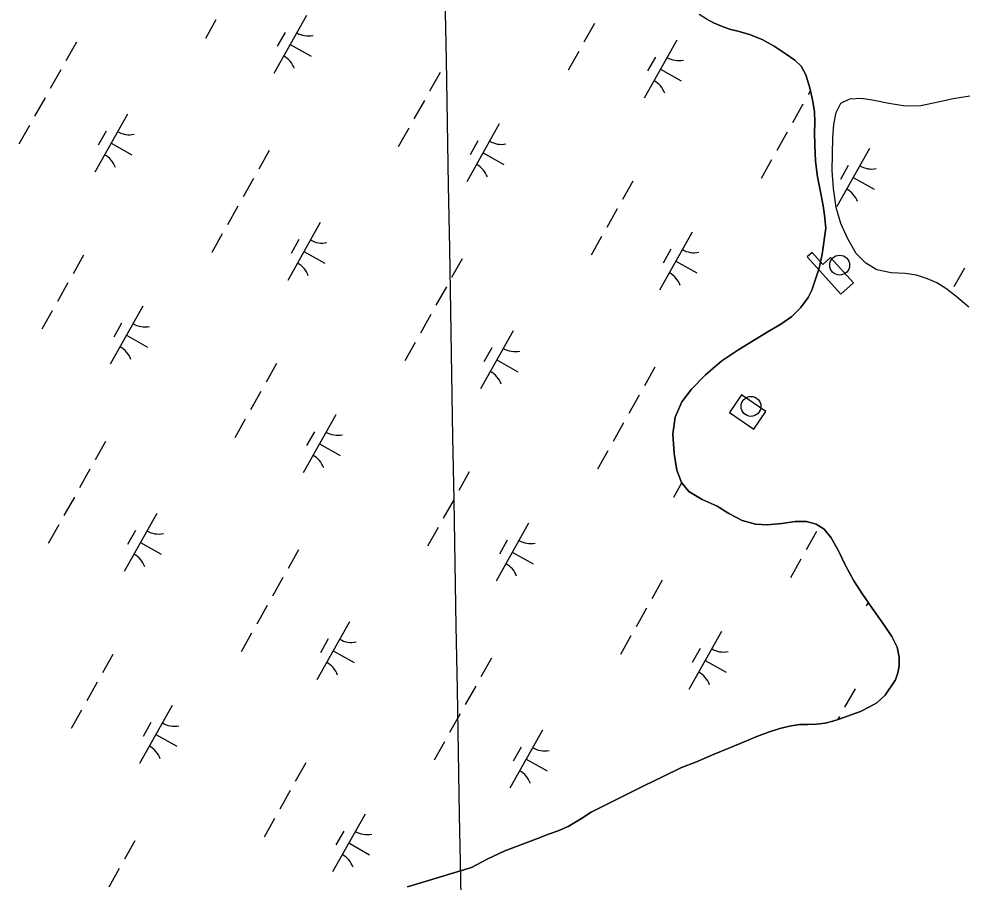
# Model space of a CAD drawing. Extents: x 3913936 to 3933962, y 195330 to 217741.
# Drawn here: x 3919646 to 3920359, y 200815 to 201464 of the extents above; entities that cross this region are included whole.
import ezdxf

# ---------------------------------------------------------------- set-up
doc = ezdxf.new("R2010")
doc.units = 0
for name, color, linetype in [('V-CHAN-DOCK', 7, 'Continuous'), ('V-DOMW-TANK', 7, 'Continuous'), ('V-GRID-MAJR', 7, 'Continuous'), ('V-TOPO-SHOR', 7, 'Continuous'), ('V-WETL-SWMP', 7, 'Continuous')]:
    doc.layers.add(name, color=color, linetype=linetype)

msp = doc.modelspace()

# ---------------------------------------------------------------- linework, layer by layer
at = {"layer": 'V-CHAN-DOCK'}
for points in [[(3920243.19, 201280.31), (3920263.78, 201257.51), (3920273.11, 201265.93), (3920255.94, 201284.94), (3920250.22, 201279.77), (3920242.07, 201288.79), (3920238.47, 201285.53)], [(3920179.95, 201168.53), (3920198.33, 201156.03), (3920207.39, 201169.34), (3920189, 201181.84)]]:
    msp.add_lwpolyline(points, close=True, dxfattribs=at)
at = {"layer": 'V-DOMW-TANK'}
for centre in [(3920262.79, 201279.31), (3920196.13, 201173.09)]:
    msp.add_circle(centre, 7.5, dxfattribs=at)
at = {"layer": 'V-GRID-MAJR'}
msp.add_spline([(3920014.7, 198709.06), (3920000.19, 199540.18), (3919894.41, 205600.25), (3919878.24, 206526.86)], degree=3, dxfattribs=at)
at = {"layer": 'V-TOPO-SHOR'}
for points in [[(3920187.17, 201455.03), (3920180.03, 201456.73), (3920173.84, 201458.95), (3920167.98, 201461.6), (3920162.48, 201464.42), (3920157.14, 201467.67)], [(3920296.97, 200955.87), (3920304.67, 200967.5), (3920306.64, 200972.74), (3920307.48, 200978.08), (3920307.46, 200984.52), (3920306.06, 200992.08), (3920301.92, 200999.98), (3920295.79, 201009.42), (3920287.25, 201021.34), (3920279.91, 201031.81), (3920273.52, 201042.02), (3920266.87, 201053.95), (3920261.86, 201064.42), (3920256.33, 201074.29), (3920251.15, 201080.64), (3920245.12, 201084.4), (3920237.81, 201086.44), (3920229.39, 201086.42), (3920219.34, 201085.02), (3920208.16, 201083.95), (3920199.4, 201084.62), (3920189.5, 201087.17), (3920179.35, 201092.47), (3920170.65, 201098.12), (3920159.55, 201103.07), (3920149.3, 201109.06), (3920143.95, 201115.92), (3920140.4, 201125.11), (3920138.31, 201137.74), (3920137.49, 201152.43), (3920139.09, 201164.99), (3920144.11, 201176.63), (3920151.32, 201186.07), (3920161.83, 201196.93), (3920174.28, 201207.45), (3920187.07, 201215.99), (3920199.25, 201223.5), (3920209.63, 201229.55), (3920218.64, 201234.99), (3920226.96, 201240.6), (3920233.48, 201247.32), (3920239.22, 201254.99), (3920241.87, 201260.5), (3920247.32, 201277.1), (3920249.53, 201287.68), (3920252.48, 201307.11), (3920251.51, 201316.91), (3920250.28, 201323.96), (3920248.63, 201333.06), (3920246.18, 201345.69), (3920244.6, 201357.46), (3920244.14, 201369.67), (3920243.94, 201378.69), (3920244.09, 201386.51), (3920243.81, 201394.94), (3920242.41, 201403.53), (3920240.41, 201412.72), (3920237.38, 201422.34), (3920233.75, 201428.95), (3920229.01, 201433.49), (3920221.94, 201438.54), (3920213.51, 201443.85), (3920204.47, 201448.89), (3920194.91, 201452.82), (3920187.17, 201455.03)], [(3920360, 201247.63), (3920350.18, 201255.86), (3920342.52, 201261.76), (3920335.89, 201266.12), (3920328.83, 201269.11), (3920320.5, 201271.67), (3920312.07, 201272.93), (3920301.42, 201273.59), (3920290.76, 201275.88), (3920282.5, 201280.75), (3920275.26, 201288.12), (3920269.04, 201299.01), (3920263.77, 201310.68), (3920260.22, 201322.61), (3920258.12, 201336.87), (3920257.22, 201350.44), (3920257.58, 201375.1), (3920258.5, 201384.98), (3920260.19, 201394.18), (3920263.69, 201401.06), (3920270.47, 201404.34), (3920279.32, 201404.97), (3920288.77, 201403.36), (3920299.77, 201400.99), (3920312.24, 201399.05), (3920323.83, 201399.34), (3920335.68, 201401.77), (3920348.13, 201404.64), (3920360.58, 201406.65)], [(3919937.77, 200811.68), (3919985.99, 200826.28), (3919997.79, 200832.64), (3920010.95, 200838.76), (3920034.28, 200847.72), (3920043.94, 200851.34), (3920051.13, 200853.84), (3920058.56, 200857.29), (3920068.73, 200863.13), (3920076.08, 200868.03), (3920105.64, 200882.75), (3920116.15, 200888), (3920129.48, 200894.62), (3920143.33, 200901.17), (3920155.12, 200905.82), (3920168.55, 200911.59), (3920180.85, 200916.59), (3920191.11, 200920.81), (3920200.6, 200924.94), (3920209.4, 200928.14), (3920217.78, 200930.9), (3920224.97, 200932.71), (3920232.67, 200933.85), (3920238.83, 200933.95), (3920245.41, 200934.23), (3920251.83, 200934.93), (3920257.64, 200936.31), (3920261.75, 200937.61), (3920278.5, 200943.65), (3920285.25, 200947.09), (3920290.64, 200950.27), (3920296.97, 200955.87)]]:
    msp.add_lwpolyline(points, dxfattribs=at)
at = {"layer": 'V-WETL-SWMP'}
for p, q in [((3919793.82, 201463.75), (3919785.98, 201449.8)), ((3919861.92, 201467.11), (3919837.42, 201423.52)), ((3920078.36, 201460.91), (3920070.52, 201446.96)), ((3920162.48, 201464.42), (3920167.98, 201461.6)), ((3920167.98, 201461.6), (3920173.84, 201458.95)), ((3919845.88, 201454.33), (3919840, 201443.87)), ((3920173.84, 201458.95), (3920180.03, 201456.73)), ((3920180.03, 201456.73), (3920187.17, 201455.03)), ((3920187.17, 201455.03), (3920194.91, 201452.82)), ((3919688.91, 201447.01), (3919681.07, 201433.06)), ((3920140.28, 201448.56), (3920115.78, 201404.97)), ((3920194.91, 201452.82), (3920204.47, 201448.89)), ((3920204.47, 201448.89), (3920213.5, 201443.85)), ((3919849.67, 201445.32), (3919865.36, 201436.49)), ((3920066.6, 201439.99), (3920058.76, 201426.04)), ((3920213.5, 201443.85), (3920221.94, 201438.54)), ((3920124.25, 201435.78), (3920118.37, 201425.32)), ((3920221.94, 201438.54), (3920229.01, 201433.49)), ((3920229.01, 201433.49), (3920233.75, 201428.95)), ((3919677.15, 201426.09), (3919669.31, 201412.14)), ((3920128.03, 201426.77), (3920143.72, 201417.95)), ((3920233.75, 201428.95), (3920237.38, 201422.34)), ((3919962.34, 201424.08), (3919954.5, 201410.14)), ((3920237.38, 201422.34), (3920240.41, 201412.72)), ((3920240.41, 201412.72), (3920242.41, 201403.53)), ((3919665.39, 201405.17), (3919657.55, 201391.22)), ((3920240.88, 201410.57), (3920239.04, 201407.3)), ((3919950.58, 201403.16), (3919942.74, 201389.21)), ((3920235.12, 201400.32), (3920227.27, 201386.38)), ((3920242.41, 201403.53), (3920243.81, 201394.94)), ((3919727.31, 201392.82), (3919702.81, 201349.23)), ((3920243.81, 201394.94), (3920244.09, 201386.51)), ((3919653.63, 201384.25), (3919645.79, 201370.3)), ((3919938.82, 201382.24), (3919930.98, 201368.29)), ((3920006.92, 201385.6), (3919982.41, 201342.01)), ((3920244.09, 201386.51), (3920243.94, 201378.69)), ((3919711.28, 201380.04), (3919705.4, 201369.58)), ((3920223.35, 201379.4), (3920215.51, 201365.45)), ((3920243.94, 201378.69), (3920244.14, 201369.67)), ((3919715.06, 201371.02), (3919730.75, 201362.2)), ((3919990.88, 201372.82), (3919985, 201362.36)), ((3920244.14, 201369.67), (3920244.6, 201357.46)), ((3919833.91, 201365.5), (3919826.07, 201351.56)), ((3919994.67, 201363.81), (3920010.36, 201354.99)), ((3920285.28, 201367.05), (3920260.78, 201323.46)), ((3920211.59, 201358.48), (3920203.75, 201344.53)), ((3920244.6, 201357.46), (3920246.18, 201345.69)), ((3920269.25, 201354.27), (3920263.37, 201343.81)), ((3919822.15, 201344.58), (3919814.31, 201330.63)), ((3920107.34, 201342.57), (3920099.5, 201328.63)), ((3920246.18, 201345.69), (3920248.63, 201333.06)), ((3920273.03, 201345.26), (3920288.72, 201336.44)), ((3920248.63, 201333.06), (3920250.28, 201323.96)), ((3919810.39, 201323.66), (3919802.55, 201309.71)), ((3920095.58, 201321.65), (3920087.74, 201307.71)), ((3920250.28, 201323.96), (3920251.51, 201316.91)), ((3919872.31, 201311.31), (3919847.81, 201267.72)), ((3920251.51, 201316.91), (3920252.48, 201307.11)), ((3920151.91, 201304.09), (3920127.41, 201260.5)), ((3920252.48, 201307.11), (3920249.53, 201287.68)), ((3919798.62, 201302.74), (3919790.78, 201288.79)), ((3919856.28, 201298.53), (3919850.4, 201288.07)), ((3920083.82, 201300.73), (3920075.98, 201286.78)), ((3919860.06, 201289.52), (3919875.75, 201280.7)), ((3920135.88, 201291.31), (3920130, 201280.85)), ((3919694.37, 201286.83), (3919686.53, 201272.89)), ((3919978.9, 201283.99), (3919971.06, 201270.05)), ((3920139.66, 201282.3), (3920155.35, 201273.48)), ((3920249.53, 201287.68), (3920247.32, 201277.1)), ((3920247.32, 201277.1), (3920241.87, 201260.5)), ((3920356.59, 201276.97), (3920348.75, 201263.02)), ((3919682.61, 201265.91), (3919674.77, 201251.97)), ((3919967.14, 201263.07), (3919959.3, 201249.13)), ((3920239.22, 201254.99), (3920233.48, 201247.32)), ((3920241.87, 201260.5), (3920239.22, 201254.99)), ((3919738.94, 201248.35), (3919714.44, 201204.76)), ((3920233.48, 201247.32), (3920226.96, 201240.6)), ((3919670.85, 201244.99), (3919663.01, 201231.04)), ((3919955.38, 201242.15), (3919947.54, 201228.2)), ((3920226.96, 201240.6), (3920218.64, 201234.99)), ((3919722.91, 201235.57), (3919717.03, 201225.11)), ((3920218.64, 201234.99), (3920209.63, 201229.55)), ((3919726.69, 201226.56), (3919742.38, 201217.74)), ((3920017.31, 201229.8), (3919992.81, 201186.21)), ((3920209.63, 201229.55), (3920199.25, 201223.5)), ((3919943.62, 201221.23), (3919935.78, 201207.28)), ((3920199.25, 201223.5), (3920187.06, 201215.99)), ((3920001.27, 201217.02), (3919995.39, 201206.56)), ((3920187.06, 201215.99), (3920174.28, 201207.45)), ((3919839.37, 201205.32), (3919831.53, 201191.38)), ((3920005.06, 201208.01), (3920020.75, 201199.19)), ((3920174.28, 201207.45), (3920161.83, 201196.93)), ((3920123.9, 201202.48), (3920116.06, 201188.54)), ((3920161.83, 201196.93), (3920151.32, 201186.07)), ((3919827.61, 201184.4), (3919819.77, 201170.46)), ((3920151.32, 201186.07), (3920144.11, 201176.62)), ((3920112.14, 201181.56), (3920104.3, 201167.62)), ((3920144.11, 201176.62), (3920139.09, 201164.99)), ((3919815.85, 201163.48), (3919808, 201149.53)), ((3919883.94, 201166.84), (3919859.44, 201123.25)), ((3920139.09, 201164.99), (3920137.49, 201152.43)), ((3919867.91, 201154.06), (3919862.03, 201143.6)), ((3920100.38, 201160.64), (3920092.54, 201146.7)), ((3919710.93, 201146.74), (3919703.09, 201132.8)), ((3920137.49, 201152.43), (3920138.31, 201137.74)), ((3919871.69, 201145.05), (3919887.38, 201136.23)), ((3920088.62, 201139.72), (3920080.78, 201125.77)), ((3920138.31, 201137.74), (3920140.4, 201125.11)), ((3919699.17, 201125.82), (3919691.33, 201111.88)), ((3919984.36, 201123.81), (3919976.52, 201109.87)), ((3920140.41, 201125.09), (3920140.39, 201125.05)), ((3920140.4, 201125.11), (3920143.95, 201115.92)), ((3920144.05, 201115.8), (3920137.81, 201104.7)), ((3920143.95, 201115.92), (3920149.3, 201109.06)), ((3919687.41, 201104.9), (3919679.57, 201090.95)), ((3920149.3, 201109.06), (3920159.55, 201103.07)), ((3919972.6, 201102.89), (3919964.76, 201088.95)), ((3920159.55, 201103.07), (3920170.65, 201098.12)), ((3920170.65, 201098.12), (3920179.35, 201092.47)), ((3919749.34, 201092.55), (3919724.84, 201048.96)), ((3920179.35, 201092.47), (3920189.5, 201087.17)), ((3919675.65, 201083.98), (3919667.81, 201070.03)), ((3920028.94, 201085.33), (3920004.44, 201041.74)), ((3920189.5, 201087.17), (3920199.4, 201084.62)), ((3920199.4, 201084.62), (3920208.17, 201083.95)), ((3920208.17, 201083.95), (3920219.34, 201085.02)), ((3920219.34, 201085.02), (3920229.39, 201086.42)), ((3920229.39, 201086.42), (3920237.81, 201086.44)), ((3920237.81, 201086.44), (3920245.12, 201084.4)), ((3920245.12, 201084.4), (3920251.15, 201080.64)), ((3919733.3, 201079.77), (3919727.42, 201069.31)), ((3919960.84, 201081.97), (3919953, 201068.03)), ((3920245.38, 201079.13), (3920237.54, 201065.19)), ((3920251.15, 201080.64), (3920256.33, 201074.29)), ((3919737.09, 201070.76), (3919752.78, 201061.94)), ((3920012.9, 201072.55), (3920007.02, 201062.09)), ((3920256.33, 201074.29), (3920261.86, 201064.42)), ((3919855.93, 201065.23), (3919848.09, 201051.29)), ((3920016.69, 201063.54), (3920032.38, 201054.72)), ((3920261.86, 201064.42), (3920266.87, 201053.95)), ((3920233.62, 201058.21), (3920225.78, 201044.26)), ((3920266.87, 201053.95), (3920273.52, 201042.02)), ((3919844.17, 201044.31), (3919836.33, 201030.37)), ((3920129.36, 201042.31), (3920121.52, 201028.36)), ((3920273.52, 201042.02), (3920279.91, 201031.81)), ((3920279.91, 201031.81), (3920287.25, 201021.34)), ((3920284.2, 201025.68), (3920282.81, 201023.2)), ((3919832.41, 201023.39), (3919824.57, 201009.45)), ((3920117.6, 201021.38), (3920109.76, 201007.44)), ((3920287.25, 201021.34), (3920295.79, 201009.42)), ((3919894.34, 201011.04), (3919869.84, 200967.45)), ((3920295.79, 201009.42), (3920301.92, 200999.98)), ((3919820.65, 201002.47), (3919812.81, 200988.52)), ((3919878.3, 200998.26), (3919872.42, 200987.8)), ((3920105.84, 201000.46), (3920098, 200986.52)), ((3920173.94, 201003.82), (3920149.44, 200960.24)), ((3920301.92, 200999.98), (3920306.07, 200992.08)), ((3920157.9, 200991.04), (3920152.02, 200980.58)), ((3920306.07, 200992.08), (3920307.46, 200984.52)), ((3919716.39, 200986.57), (3919708.55, 200972.62)), ((3919882.09, 200989.25), (3919897.78, 200980.43)), ((3920000.93, 200983.73), (3919993.09, 200969.78)), ((3920307.46, 200984.52), (3920307.48, 200978.08)), ((3920161.69, 200982.03), (3920177.38, 200973.21)), ((3920307.48, 200978.08), (3920306.64, 200972.74)), ((3920306.64, 200972.74), (3920304.67, 200967.5)), ((3919704.63, 200965.64), (3919696.79, 200951.7)), ((3919989.17, 200962.8), (3919981.33, 200948.86)), ((3920304.67, 200967.5), (3920296.97, 200955.87)), ((3920274.36, 200960.8), (3920266.52, 200946.85)), ((3920296.97, 200955.87), (3920290.64, 200950.27)), ((3919760.97, 200948.08), (3919736.47, 200904.5)), ((3920285.26, 200947.09), (3920278.5, 200943.65)), ((3920290.64, 200950.27), (3920285.26, 200947.09)), ((3919692.87, 200944.72), (3919685.03, 200930.78)), ((3919977.41, 200941.88), (3919969.57, 200927.94)), ((3920262.6, 200939.88), (3920261.23, 200937.45)), ((3920278.5, 200943.65), (3920261.75, 200937.61)), ((3919744.93, 200935.3), (3919739.05, 200924.84)), ((3920224.97, 200932.71), (3920217.78, 200930.9)), ((3920232.66, 200933.85), (3920224.97, 200932.71)), ((3920238.83, 200933.95), (3920232.66, 200933.85)), ((3920245.41, 200934.23), (3920238.83, 200933.95)), ((3920251.83, 200934.93), (3920245.41, 200934.23)), ((3920257.65, 200936.31), (3920251.83, 200934.93)), ((3920261.75, 200937.61), (3920257.65, 200936.31)), ((3919748.72, 200926.29), (3919764.41, 200917.47)), ((3920039.34, 200929.53), (3920014.83, 200885.95)), ((3920209.4, 200928.14), (3920200.6, 200924.94)), ((3920217.78, 200930.9), (3920209.4, 200928.14)), ((3919965.65, 200920.96), (3919957.81, 200907.02)), ((3920191.11, 200920.81), (3920180.85, 200916.59)), ((3920200.6, 200924.94), (3920191.11, 200920.81)), ((3920023.3, 200916.75), (3920017.42, 200906.29)), ((3920168.54, 200911.59), (3920155.12, 200905.82)), ((3920180.85, 200916.59), (3920168.54, 200911.59)), ((3919861.39, 200905.06), (3919853.55, 200891.11)), ((3920027.08, 200907.74), (3920042.78, 200898.92)), ((3920155.12, 200905.82), (3920143.33, 200901.17)), ((3920143.33, 200901.17), (3920129.48, 200894.62)), ((3920145.93, 200902.22), (3920145.91, 200902.18)), ((3920129.48, 200894.62), (3920116.15, 200888)), ((3919849.63, 200884.13), (3919841.79, 200870.19)), ((3920105.64, 200882.75), (3920076.07, 200868.03)), ((3920116.15, 200888), (3920105.64, 200882.75)), ((3919837.87, 200863.21), (3919830.03, 200849.27)), ((3919905.97, 200866.57), (3919881.47, 200822.99)), ((3920068.73, 200863.13), (3920058.56, 200857.29)), ((3920076.07, 200868.03), (3920068.73, 200863.13)), ((3920058.56, 200857.29), (3920051.12, 200853.84)), ((3919889.93, 200853.79), (3919884.05, 200843.33)), ((3920034.28, 200847.72), (3920010.95, 200838.76)), ((3920043.94, 200851.34), (3920034.28, 200847.72)), ((3920051.12, 200853.84), (3920043.94, 200851.34)), ((3919732.96, 200846.48), (3919725.12, 200832.53)), ((3919893.72, 200844.78), (3919909.41, 200835.96)), ((3920010.95, 200838.76), (3919997.79, 200832.64)), ((3919985.99, 200826.28), (3919937.77, 200811.68)), ((3919997.79, 200832.64), (3919985.99, 200826.28)), ((3919721.2, 200825.55), (3919713.36, 200811.61))]:
    msp.add_line(p, q, dxfattribs=at)
msp.add_lwpolyline([(3920359.99, 201247.64), (3920350.18, 201255.86), (3920342.52, 201261.76), (3920335.89, 201266.12), (3920328.83, 201269.11), (3920320.5, 201271.67), (3920312.07, 201272.93), (3920301.42, 201273.59), (3920290.76, 201275.88), (3920282.5, 201280.75), (3920275.26, 201288.12), (3920269.04, 201299.01), (3920263.77, 201310.68), (3920260.22, 201322.61), (3920258.12, 201336.87), (3920257.22, 201350.44), (3920257.58, 201375.1), (3920258.5, 201384.98), (3920260.19, 201394.18), (3920263.69, 201401.06), (3920270.47, 201404.34), (3920279.32, 201404.97), (3920288.77, 201403.36), (3920299.77, 201400.99), (3920312.24, 201399.05), (3920323.83, 201399.34), (3920335.68, 201401.77), (3920348.13, 201404.64), (3920360.58, 201406.65)], dxfattribs=at)
for centre, start, end in [((3919863.41, 201469.28), 239.88608, 281.42974), ((3919836.34, 201421.12), 19.88608, 61.42973), ((3920141.78, 201450.73), 239.88608, 281.42974), ((3920114.71, 201402.57), 19.88608, 61.42973), ((3919728.81, 201394.99), 239.88608, 281.42974), ((3920008.41, 201387.77), 239.88608, 281.42974), ((3919701.74, 201346.83), 19.88608, 61.42973), ((3919981.34, 201339.61), 19.88608, 61.42973), ((3920286.77, 201369.22), 239.88608, 281.42974), ((3920259.7, 201321.06), 19.88608, 61.42973), ((3919873.8, 201313.48), 239.88608, 281.42974), ((3920153.41, 201306.26), 239.88608, 281.42974), ((3919846.73, 201265.32), 19.88608, 61.42973), ((3920126.34, 201258.1), 19.88608, 61.42973), ((3919740.44, 201250.52), 239.88608, 281.42974), ((3919713.37, 201202.36), 19.88608, 61.42973), ((3920018.8, 201231.97), 239.88608, 281.42974), ((3919991.73, 201183.81), 19.88608, 61.42973), ((3919885.43, 201169.01), 239.88608, 281.42974), ((3919858.36, 201120.85), 19.88608, 61.42973), ((3919750.83, 201094.72), 239.88608, 281.42974), ((3920030.43, 201087.5), 239.88608, 281.42974), ((3919723.76, 201046.56), 19.88608, 61.42973), ((3920003.36, 201039.34), 19.88608, 61.42973), ((3919895.83, 201013.21), 239.88608, 281.42974), ((3920175.43, 201005.99), 239.88608, 281.42974), ((3919868.76, 200965.05), 19.88608, 61.42973), ((3920148.36, 200957.83), 19.88608, 61.42973), ((3919762.46, 200950.25), 239.88608, 281.42974), ((3919735.39, 200902.09), 19.88608, 61.42973), ((3920040.83, 200931.7), 239.88608, 281.42974), ((3920013.76, 200883.54), 19.88608, 61.42973), ((3919907.46, 200868.74), 239.88608, 281.42974), ((3919880.39, 200820.58), 19.88608, 61.42973)]:
    msp.add_arc(centre, 17.62, start, end, dxfattribs=at)

doc.saveas('drawing.dxf')
